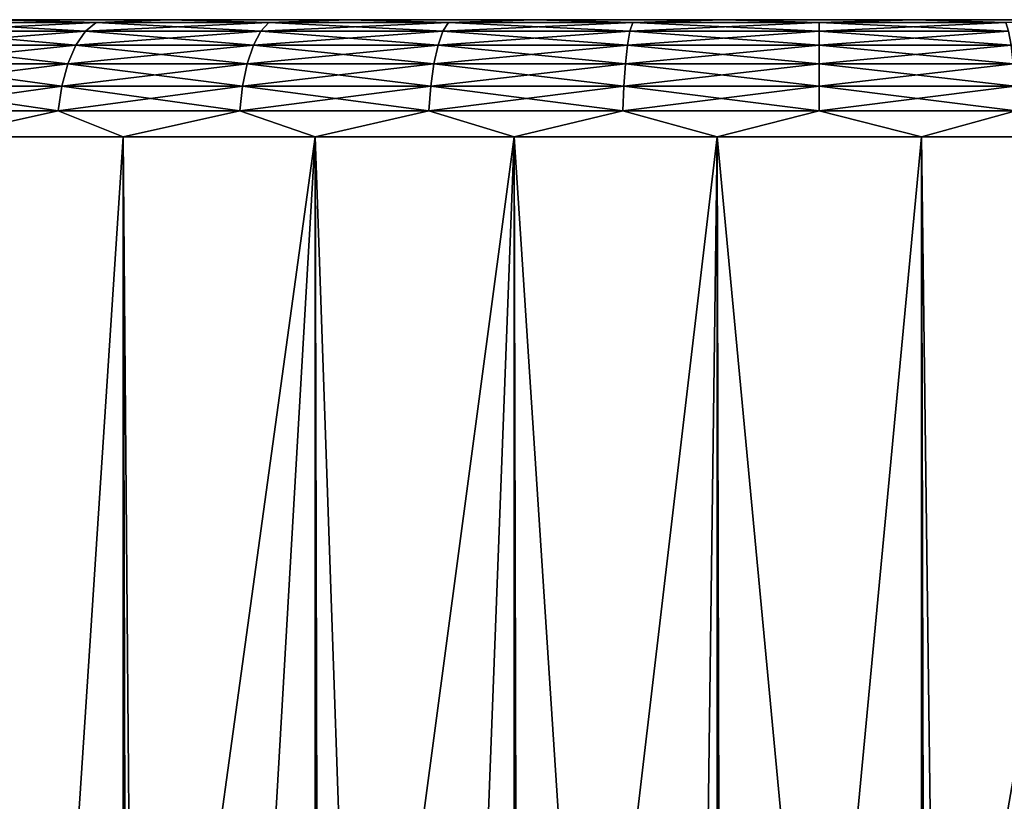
# Model space of a CAD drawing. Extents: x -265 to 265, y 0 to 747.
# Tile 286 of 292: x 243.18 to 251.58, y 733.33 to 740. Entities that reach past the tile are written whole.
import ezdxf

# ---------------------------------------------------------------- set-up
doc = ezdxf.new("R2010")
doc.units = 0
doc.header["$LTSCALE"] = 65.185185
for name, color, linetype in [('86', 7, 'CONTINUOUS'), ('87', 7, 'CONTINUOUS'), ('88', 7, 'CONTINUOUS'), ('91', 7, 'CONTINUOUS'), ('92', 7, 'CONTINUOUS')]:
    doc.layers.add(name, color=color, linetype=linetype)

msp = doc.modelspace()

# ---------------------------------------------------------------- linework, layer by layer
at = {"layer": '86', "color": 7, "linetype": 'CONTINUOUS'}
for points in [[(243, 740, 12.1243), (244.4549, 740, 12.855), (243, 740, -12.1243), (243, 740, 12.1243)], [(243, 740, -12.1243), (244.4549, 740, 12.855), (244.4549, 740, -12.855), (243, 740, -12.1243)], [(244.4549, 740, 12.855), (245.9847, 740, 13.4118), (244.4549, 740, -12.855), (244.4549, 740, 12.855)], [(244.4549, 740, -12.855), (245.9847, 740, 13.4118), (245.9847, 740, -13.4118), (244.4549, 740, -12.855)], [(245.9847, 740, 13.4118), (247.5689, 740, 13.7873), (245.9847, 740, -13.4118), (245.9847, 740, 13.4118)], [(245.9847, 740, -13.4118), (247.5689, 740, 13.7873), (247.5689, 740, -13.7873), (245.9847, 740, -13.4118)], [(247.5689, 740, 13.7873), (249.186, 740, 13.9763), (247.5689, 740, -13.7873), (247.5689, 740, 13.7873)], [(247.5689, 740, -13.7873), (249.186, 740, 13.9763), (249.186, 740, -13.9763), (247.5689, 740, -13.7873)], [(249.186, 740, 13.9763), (250.814, 740, 13.9763), (249.186, 740, -13.9763), (249.186, 740, 13.9763)], [(249.186, 740, -13.9763), (250.814, 740, 13.9763), (250.814, 740, -13.9763), (249.186, 740, -13.9763)], [(250.814, 740, 13.9763), (252.4311, 740, 13.7873), (250.814, 740, -13.9763), (250.814, 740, 13.9763)], [(250.814, 740, -13.9763), (252.4311, 740, 13.7873), (252.4311, 740, -13.7873), (250.814, 740, -13.9763)]]:
    msp.add_3dface(points, dxfattribs=at)
at = {"layer": '87', "color": 7, "linetype": 'CONTINUOUS'}
for points in [[(242.5, 1, 12.9904), (244.0588, 1, 13.7732), (242.5, 739, 12.9904), (242.5, 1, 12.9904)], [(242.5, 739, 12.9904), (244.0588, 1, 13.7732), (244.0588, 739, 13.7732), (242.5, 739, 12.9904)], [(244.0588, 1, 13.7732), (245.698, 1, 14.3698), (244.0588, 739, 13.7732), (244.0588, 1, 13.7732)], [(244.0588, 739, 13.7732), (245.698, 1, 14.3698), (245.698, 739, 14.3698), (244.0588, 739, 13.7732)], [(245.698, 1, 14.3698), (247.3953, 1, 14.7721), (245.698, 739, 14.3698), (245.698, 1, 14.3698)], [(245.698, 739, 14.3698), (247.3953, 1, 14.7721), (247.3953, 739, 14.7721), (245.698, 739, 14.3698)], [(247.3953, 1, 14.7721), (249.1278, 1, 14.9746), (247.3953, 739, 14.7721), (247.3953, 1, 14.7721)], [(247.3953, 739, 14.7721), (249.1278, 1, 14.9746), (249.1278, 739, 14.9746), (247.3953, 739, 14.7721)], [(249.1278, 1, 14.9746), (250.8722, 1, 14.9746), (249.1278, 739, 14.9746), (249.1278, 1, 14.9746)], [(249.1278, 739, 14.9746), (250.8722, 1, 14.9746), (250.8722, 739, 14.9746), (249.1278, 739, 14.9746)], [(250.8722, 1, 14.9746), (252.6047, 1, 14.7721), (250.8722, 739, 14.9746), (250.8722, 1, 14.9746)], [(250.8722, 739, 14.9746), (252.6047, 1, 14.7721), (252.6047, 739, 14.7721), (250.8722, 739, 14.9746)]]:
    msp.add_3dface(points, dxfattribs=at)
at = {"layer": '88', "color": 7, "linetype": 'CONTINUOUS'}
for points in [[(242.4812, 726.2073, -12.9795), (242.5, 739, -12.9904), (243.2762, 727.0606, -13.4086), (242.4812, 726.2073, -12.9795)], [(242.5, 739, -12.9904), (244.0588, 739, -13.7732), (243.2762, 727.0606, -13.4086), (242.5, 739, -12.9904)], [(243.2762, 727.0606, -13.4086), (244.0588, 739, -13.7732), (244.153, 727.8023, -13.8135), (243.2762, 727.0606, -13.4086)], [(244.0588, 739, -13.7732), (245.698, 739, -14.3698), (244.153, 727.8023, -13.8135), (244.0588, 739, -13.7732)], [(244.153, 727.8023, -13.8135), (245.698, 739, -14.3698), (245.0837, 728.4198, -14.1714), (244.153, 727.8023, -13.8135)], [(245.0837, 728.4198, -14.1714), (245.698, 739, -14.3698), (246.0462, 728.9124, -14.4695), (245.0837, 728.4198, -14.1714)], [(245.698, 739, -14.3698), (247.3953, 739, -14.7721), (246.0462, 728.9124, -14.4695), (245.698, 739, -14.3698)], [(246.0462, 728.9124, -14.4695), (247.3953, 739, -14.7721), (247.0261, 729.2854, -14.7022), (246.0462, 728.9124, -14.4695)], [(247.0261, 729.2854, -14.7022), (247.3953, 739, -14.7721), (248.0146, 729.5457, -14.868), (247.0261, 729.2854, -14.7022)], [(247.3953, 739, -14.7721), (249.1278, 739, -14.9746), (248.0146, 729.5457, -14.868), (247.3953, 739, -14.7721)], [(248.0146, 729.5457, -14.868), (249.1278, 739, -14.9746), (249.0066, 729.6993, -14.9671), (248.0146, 729.5457, -14.868)], [(249.0066, 729.6993, -14.9671), (249.1278, 739, -14.9746), (250, 729.75, -15), (249.0066, 729.6993, -14.9671)], [(249.1278, 739, -14.9746), (250.8722, 739, -14.9746), (250, 729.75, -15), (249.1278, 739, -14.9746)], [(250, 729.75, -15), (250.8722, 739, -14.9746), (250.9934, 729.6993, -14.9671), (250, 729.75, -15)], [(250.8722, 739, -14.9746), (252.6047, 739, -14.7721), (250.9934, 729.6993, -14.9671), (250.8722, 739, -14.9746)], [(250.9934, 729.6993, -14.9671), (252.6047, 739, -14.7721), (251.9854, 729.5457, -14.868), (250.9934, 729.6993, -14.9671)]]:
    msp.add_3dface(points, dxfattribs=at)
at = {"layer": '91', "color": 7, "linetype": 'CONTINUOUS'}
for points in [[(243.8296, 739.9752, 12.8131), (243, 740, 12.1243), (242.4337, 739.9752, 12.0416), (243.8296, 739.9752, 12.8131)], [(244.4549, 740, 12.855), (243, 740, 12.1243), (243.8296, 739.9752, 12.8131), (244.4549, 740, 12.855)], [(245.303, 739.9752, 13.4234), (244.4549, 740, 12.855), (243.8296, 739.9752, 12.8131), (245.303, 739.9752, 13.4234)], [(245.9847, 740, 13.4118), (244.4549, 740, 12.855), (245.303, 739.9752, 13.4234), (245.9847, 740, 13.4118)], [(246.8354, 739.9752, 13.8649), (245.9847, 740, 13.4118), (245.303, 739.9752, 13.4234), (246.8354, 739.9752, 13.8649)], [(247.5689, 740, 13.7873), (245.9847, 740, 13.4118), (246.8354, 739.9752, 13.8649), (247.5689, 740, 13.7873)], [(248.4077, 739.9752, 14.132), (247.5689, 740, 13.7873), (246.8354, 739.9752, 13.8649), (248.4077, 739.9752, 14.132)], [(249.186, 740, 13.9763), (247.5689, 740, 13.7873), (248.4077, 739.9752, 14.132), (249.186, 740, 13.9763)], [(250, 739.9752, 14.2214), (249.186, 740, 13.9763), (248.4077, 739.9752, 14.132), (250, 739.9752, 14.2214)], [(250.814, 740, 13.9763), (249.186, 740, 13.9763), (250, 739.9752, 14.2214), (250.814, 740, 13.9763)], [(251.5923, 739.9752, 14.132), (250.814, 740, 13.9763), (250, 739.9752, 14.2214), (251.5923, 739.9752, 14.132)], [(252.4311, 740, 13.7873), (250.814, 740, 13.9763), (251.5923, 739.9752, 14.132), (252.4311, 740, 13.7873)], [(243.6553, 739.7823, 13.1748), (242.3211, 739.9014, 12.2208), (242.2201, 739.7823, 12.3816), (243.6553, 739.7823, 13.1748)], [(243.7377, 739.9014, 13.0038), (242.4337, 739.9752, 12.0416), (242.3211, 739.9014, 12.2208), (243.7377, 739.9014, 13.0038)], [(243.7377, 739.9014, 13.0038), (242.3211, 739.9014, 12.2208), (243.6553, 739.7823, 13.1748), (243.7377, 739.9014, 13.0038)], [(243.8296, 739.9752, 12.8131), (242.4337, 739.9752, 12.0416), (243.7377, 739.9014, 13.0038), (243.8296, 739.9752, 12.8131)], [(245.1703, 739.7823, 13.8024), (243.7377, 739.9014, 13.0038), (243.6553, 739.7823, 13.1748), (245.1703, 739.7823, 13.8024)], [(245.2331, 739.9014, 13.6231), (243.8296, 739.9752, 12.8131), (243.7377, 739.9014, 13.0038), (245.2331, 739.9014, 13.6231)], [(245.2331, 739.9014, 13.6231), (243.7377, 739.9014, 13.0038), (245.1703, 739.7823, 13.8024), (245.2331, 739.9014, 13.6231)], [(245.303, 739.9752, 13.4234), (243.8296, 739.9752, 12.8131), (245.2331, 739.9014, 13.6231), (245.303, 739.9752, 13.4234)], [(246.7461, 739.7823, 14.2563), (245.2331, 739.9014, 13.6231), (245.1703, 739.7823, 13.8024), (246.7461, 739.7823, 14.2563)], [(246.7883, 739.9014, 14.0712), (245.303, 739.9752, 13.4234), (245.2331, 739.9014, 13.6231), (246.7883, 739.9014, 14.0712)], [(246.7883, 739.9014, 14.0712), (245.2331, 739.9014, 13.6231), (246.7461, 739.7823, 14.2563), (246.7883, 739.9014, 14.0712)], [(246.8354, 739.9752, 13.8649), (245.303, 739.9752, 13.4234), (246.7883, 739.9014, 14.0712), (246.8354, 739.9752, 13.8649)], [(248.3627, 739.7823, 14.531), (246.7883, 739.9014, 14.0712), (246.7461, 739.7823, 14.2563), (248.3627, 739.7823, 14.531)], [(248.384, 739.9014, 14.3423), (246.8354, 739.9752, 13.8649), (246.7883, 739.9014, 14.0712), (248.384, 739.9014, 14.3423)], [(248.384, 739.9014, 14.3423), (246.7883, 739.9014, 14.0712), (248.3627, 739.7823, 14.531), (248.384, 739.9014, 14.3423)], [(248.4077, 739.9752, 14.132), (246.8354, 739.9752, 13.8649), (248.384, 739.9014, 14.3423), (248.4077, 739.9752, 14.132)], [(250, 739.7823, 14.623), (248.384, 739.9014, 14.3423), (248.3627, 739.7823, 14.531), (250, 739.7823, 14.623)], [(250, 739.9014, 14.4331), (248.4077, 739.9752, 14.132), (248.384, 739.9014, 14.3423), (250, 739.9014, 14.4331)], [(250, 739.9014, 14.4331), (248.384, 739.9014, 14.3423), (250, 739.7823, 14.623), (250, 739.9014, 14.4331)], [(250, 739.9752, 14.2214), (248.4077, 739.9752, 14.132), (250, 739.9014, 14.4331), (250, 739.9752, 14.2214)], [(251.5923, 739.9752, 14.132), (250, 739.9752, 14.2214), (251.616, 739.9014, 14.3423), (251.5923, 739.9752, 14.132)], [(251.616, 739.9014, 14.3423), (250, 739.9752, 14.2214), (250, 739.9014, 14.4331), (251.616, 739.9014, 14.3423)], [(251.616, 739.9014, 14.3423), (250, 739.9014, 14.4331), (251.6373, 739.7823, 14.531), (251.616, 739.9014, 14.3423)], [(251.6373, 739.7823, 14.531), (250, 739.9014, 14.4331), (250, 739.7823, 14.623), (251.6373, 739.7823, 14.531)], [(243.5865, 739.6238, 13.3177), (242.2201, 739.7823, 12.3816), (242.1357, 739.6238, 12.5159), (243.5865, 739.6238, 13.3177)], [(243.6553, 739.7823, 13.1748), (242.2201, 739.7823, 12.3816), (243.5865, 739.6238, 13.3177), (243.6553, 739.7823, 13.1748)], [(245.118, 739.6238, 13.9521), (243.6553, 739.7823, 13.1748), (243.5865, 739.6238, 13.3177), (245.118, 739.6238, 13.9521)], [(245.1703, 739.7823, 13.8024), (243.6553, 739.7823, 13.1748), (245.118, 739.6238, 13.9521), (245.1703, 739.7823, 13.8024)], [(246.7108, 739.6238, 14.4109), (245.1703, 739.7823, 13.8024), (245.118, 739.6238, 13.9521), (246.7108, 739.6238, 14.4109)], [(246.7461, 739.7823, 14.2563), (245.1703, 739.7823, 13.8024), (246.7108, 739.6238, 14.4109), (246.7461, 739.7823, 14.2563)], [(248.345, 739.6238, 14.6886), (246.7461, 739.7823, 14.2563), (246.7108, 739.6238, 14.4109), (248.345, 739.6238, 14.6886)], [(248.3627, 739.7823, 14.531), (246.7461, 739.7823, 14.2563), (248.345, 739.6238, 14.6886), (248.3627, 739.7823, 14.531)], [(250, 739.6238, 14.7816), (248.3627, 739.7823, 14.531), (248.345, 739.6238, 14.6886), (250, 739.6238, 14.7816)], [(250, 739.7823, 14.623), (248.3627, 739.7823, 14.531), (250, 739.6238, 14.7816), (250, 739.7823, 14.623)], [(251.6373, 739.7823, 14.531), (250, 739.7823, 14.623), (251.655, 739.6238, 14.6886), (251.6373, 739.7823, 14.531)], [(251.655, 739.6238, 14.6886), (250, 739.7823, 14.623), (250, 739.6238, 14.7816), (251.655, 739.6238, 14.6886)], [(243.5348, 739.4341, 13.4252), (242.1357, 739.6238, 12.5159), (242.0723, 739.4341, 12.6169), (243.5348, 739.4341, 13.4252)], [(243.5865, 739.6238, 13.3177), (242.1357, 739.6238, 12.5159), (243.5348, 739.4341, 13.4252), (243.5865, 739.6238, 13.3177)], [(245.0786, 739.4341, 14.0647), (243.5865, 739.6238, 13.3177), (243.5348, 739.4341, 13.4252), (245.0786, 739.4341, 14.0647)], [(245.118, 739.6238, 13.9521), (243.5865, 739.6238, 13.3177), (245.0786, 739.4341, 14.0647), (245.118, 739.6238, 13.9521)], [(246.6842, 739.4341, 14.5273), (245.118, 739.6238, 13.9521), (245.0786, 739.4341, 14.0647), (246.6842, 739.4341, 14.5273)], [(246.7108, 739.6238, 14.4109), (245.118, 739.6238, 13.9521), (246.6842, 739.4341, 14.5273), (246.7108, 739.6238, 14.4109)], [(248.3316, 739.4341, 14.8072), (246.7108, 739.6238, 14.4109), (246.6842, 739.4341, 14.5273), (248.3316, 739.4341, 14.8072)], [(248.345, 739.6238, 14.6886), (246.7108, 739.6238, 14.4109), (248.3316, 739.4341, 14.8072), (248.345, 739.6238, 14.6886)], [(250, 739.4341, 14.9009), (248.345, 739.6238, 14.6886), (248.3316, 739.4341, 14.8072), (250, 739.4341, 14.9009)], [(250, 739.6238, 14.7816), (248.345, 739.6238, 14.6886), (250, 739.4341, 14.9009), (250, 739.6238, 14.7816)], [(251.655, 739.6238, 14.6886), (250, 739.6238, 14.7816), (251.6684, 739.4341, 14.8072), (251.655, 739.6238, 14.6886)], [(251.6684, 739.4341, 14.8072), (250, 739.6238, 14.7816), (250, 739.4341, 14.9009), (251.6684, 739.4341, 14.8072)], [(243.5026, 739.2225, 13.4919), (242.0723, 739.4341, 12.6169), (242.0329, 739.2225, 12.6796), (243.5026, 739.2225, 13.4919)], [(243.5348, 739.4341, 13.4252), (242.0723, 739.4341, 12.6169), (243.5026, 739.2225, 13.4919), (243.5348, 739.4341, 13.4252)], [(245.0541, 739.2225, 14.1346), (243.5348, 739.4341, 13.4252), (243.5026, 739.2225, 13.4919), (245.0541, 739.2225, 14.1346)], [(245.0786, 739.4341, 14.0647), (243.5348, 739.4341, 13.4252), (245.0541, 739.2225, 14.1346), (245.0786, 739.4341, 14.0647)], [(246.6678, 739.2225, 14.5995), (245.0786, 739.4341, 14.0647), (245.0541, 739.2225, 14.1346), (246.6678, 739.2225, 14.5995)], [(246.6842, 739.4341, 14.5273), (245.0786, 739.4341, 14.0647), (246.6678, 739.2225, 14.5995), (246.6842, 739.4341, 14.5273)], [(248.3233, 739.2225, 14.8808), (246.6842, 739.4341, 14.5273), (246.6678, 739.2225, 14.5995), (248.3233, 739.2225, 14.8808)], [(248.3316, 739.4341, 14.8072), (246.6842, 739.4341, 14.5273), (248.3233, 739.2225, 14.8808), (248.3316, 739.4341, 14.8072)], [(250, 739.2225, 14.9749), (248.3316, 739.4341, 14.8072), (248.3233, 739.2225, 14.8808), (250, 739.2225, 14.9749)], [(250, 739.4341, 14.9009), (248.3316, 739.4341, 14.8072), (250, 739.2225, 14.9749), (250, 739.4341, 14.9009)], [(251.6684, 739.4341, 14.8072), (250, 739.4341, 14.9009), (251.6767, 739.2225, 14.8808), (251.6684, 739.4341, 14.8072)], [(251.6767, 739.2225, 14.8808), (250, 739.4341, 14.9009), (250, 739.2225, 14.9749), (251.6767, 739.2225, 14.8808)], [(242.5, 739, 12.9904), (243.5026, 739.2225, 13.4919), (242.0329, 739.2225, 12.6796), (242.5, 739, 12.9904)], [(242.5, 739, 12.9904), (244.0588, 739, 13.7732), (243.5026, 739.2225, 13.4919), (242.5, 739, 12.9904)], [(244.0588, 739, 13.7732), (245.0541, 739.2225, 14.1346), (243.5026, 739.2225, 13.4919), (244.0588, 739, 13.7732)], [(244.0588, 739, 13.7732), (245.698, 739, 14.3698), (245.0541, 739.2225, 14.1346), (244.0588, 739, 13.7732)], [(245.698, 739, 14.3698), (246.6678, 739.2225, 14.5995), (245.0541, 739.2225, 14.1346), (245.698, 739, 14.3698)], [(245.698, 739, 14.3698), (247.3953, 739, 14.7721), (246.6678, 739.2225, 14.5995), (245.698, 739, 14.3698)], [(247.3953, 739, 14.7721), (248.3233, 739.2225, 14.8808), (246.6678, 739.2225, 14.5995), (247.3953, 739, 14.7721)], [(247.3953, 739, 14.7721), (249.1278, 739, 14.9746), (248.3233, 739.2225, 14.8808), (247.3953, 739, 14.7721)], [(249.1278, 739, 14.9746), (250, 739.2225, 14.9749), (248.3233, 739.2225, 14.8808), (249.1278, 739, 14.9746)], [(249.1278, 739, 14.9746), (250.8722, 739, 14.9746), (250, 739.2225, 14.9749), (249.1278, 739, 14.9746)], [(250.8722, 739, 14.9746), (251.6767, 739.2225, 14.8808), (250, 739.2225, 14.9749), (250.8722, 739, 14.9746)], [(250.8722, 739, 14.9746), (252.6047, 739, 14.7721), (251.6767, 739.2225, 14.8808), (250.8722, 739, 14.9746)]]:
    msp.add_3dface(points, dxfattribs=at)
at = {"layer": '92', "color": 7, "linetype": 'CONTINUOUS'}
for points in [[(242.4337, 739.9752, -12.0416), (243, 740, -12.1243), (243.8296, 739.9752, -12.8131), (242.4337, 739.9752, -12.0416)], [(243, 740, -12.1243), (244.4549, 740, -12.855), (243.8296, 739.9752, -12.8131), (243, 740, -12.1243)], [(243.8296, 739.9752, -12.8131), (244.4549, 740, -12.855), (245.303, 739.9752, -13.4234), (243.8296, 739.9752, -12.8131)], [(244.4549, 740, -12.855), (245.9847, 740, -13.4118), (245.303, 739.9752, -13.4234), (244.4549, 740, -12.855)], [(245.303, 739.9752, -13.4234), (245.9847, 740, -13.4118), (246.8354, 739.9752, -13.8649), (245.303, 739.9752, -13.4234)], [(245.9847, 740, -13.4118), (247.5689, 740, -13.7873), (246.8354, 739.9752, -13.8649), (245.9847, 740, -13.4118)], [(246.8354, 739.9752, -13.8649), (247.5689, 740, -13.7873), (248.4077, 739.9752, -14.132), (246.8354, 739.9752, -13.8649)], [(247.5689, 740, -13.7873), (249.186, 740, -13.9763), (248.4077, 739.9752, -14.132), (247.5689, 740, -13.7873)], [(248.4077, 739.9752, -14.132), (249.186, 740, -13.9763), (250, 739.9752, -14.2214), (248.4077, 739.9752, -14.132)], [(249.186, 740, -13.9763), (250.814, 740, -13.9763), (250, 739.9752, -14.2214), (249.186, 740, -13.9763)], [(250, 739.9752, -14.2214), (250.814, 740, -13.9763), (251.5923, 739.9752, -14.132), (250, 739.9752, -14.2214)], [(250.814, 740, -13.9763), (252.4311, 740, -13.7873), (251.5923, 739.9752, -14.132), (250.814, 740, -13.9763)], [(242.3211, 739.9014, -12.2208), (243.7377, 739.9014, -13.0038), (242.2201, 739.7823, -12.3816), (242.3211, 739.9014, -12.2208)], [(242.2201, 739.7823, -12.3816), (243.7377, 739.9014, -13.0038), (243.6553, 739.7823, -13.1748), (242.2201, 739.7823, -12.3816)], [(242.4337, 739.9752, -12.0416), (243.8296, 739.9752, -12.8131), (242.3211, 739.9014, -12.2208), (242.4337, 739.9752, -12.0416)], [(242.3211, 739.9014, -12.2208), (243.8296, 739.9752, -12.8131), (243.7377, 739.9014, -13.0038), (242.3211, 739.9014, -12.2208)], [(243.7377, 739.9014, -13.0038), (245.2331, 739.9014, -13.6231), (243.6553, 739.7823, -13.1748), (243.7377, 739.9014, -13.0038)], [(243.6553, 739.7823, -13.1748), (245.2331, 739.9014, -13.6231), (245.1703, 739.7823, -13.8024), (243.6553, 739.7823, -13.1748)], [(243.8296, 739.9752, -12.8131), (245.303, 739.9752, -13.4234), (243.7377, 739.9014, -13.0038), (243.8296, 739.9752, -12.8131)], [(243.7377, 739.9014, -13.0038), (245.303, 739.9752, -13.4234), (245.2331, 739.9014, -13.6231), (243.7377, 739.9014, -13.0038)], [(245.2331, 739.9014, -13.6231), (246.7883, 739.9014, -14.0712), (245.1703, 739.7823, -13.8024), (245.2331, 739.9014, -13.6231)], [(245.1703, 739.7823, -13.8024), (246.7883, 739.9014, -14.0712), (246.7461, 739.7823, -14.2563), (245.1703, 739.7823, -13.8024)], [(245.303, 739.9752, -13.4234), (246.8354, 739.9752, -13.8649), (245.2331, 739.9014, -13.6231), (245.303, 739.9752, -13.4234)], [(245.2331, 739.9014, -13.6231), (246.8354, 739.9752, -13.8649), (246.7883, 739.9014, -14.0712), (245.2331, 739.9014, -13.6231)], [(246.7883, 739.9014, -14.0712), (248.384, 739.9014, -14.3423), (246.7461, 739.7823, -14.2563), (246.7883, 739.9014, -14.0712)], [(246.7461, 739.7823, -14.2563), (248.384, 739.9014, -14.3423), (248.3627, 739.7823, -14.531), (246.7461, 739.7823, -14.2563)], [(246.8354, 739.9752, -13.8649), (248.4077, 739.9752, -14.132), (246.7883, 739.9014, -14.0712), (246.8354, 739.9752, -13.8649)], [(246.7883, 739.9014, -14.0712), (248.4077, 739.9752, -14.132), (248.384, 739.9014, -14.3423), (246.7883, 739.9014, -14.0712)], [(248.384, 739.9014, -14.3423), (250, 739.9014, -14.4331), (248.3627, 739.7823, -14.531), (248.384, 739.9014, -14.3423)], [(248.3627, 739.7823, -14.531), (250, 739.9014, -14.4331), (250, 739.7823, -14.623), (248.3627, 739.7823, -14.531)], [(248.4077, 739.9752, -14.132), (250, 739.9752, -14.2214), (248.384, 739.9014, -14.3423), (248.4077, 739.9752, -14.132)], [(248.384, 739.9014, -14.3423), (250, 739.9752, -14.2214), (250, 739.9014, -14.4331), (248.384, 739.9014, -14.3423)], [(250, 739.9752, -14.2214), (251.5923, 739.9752, -14.132), (250, 739.9014, -14.4331), (250, 739.9752, -14.2214)], [(250, 739.9014, -14.4331), (251.5923, 739.9752, -14.132), (251.616, 739.9014, -14.3423), (250, 739.9014, -14.4331)], [(250, 739.9014, -14.4331), (251.616, 739.9014, -14.3423), (250, 739.7823, -14.623), (250, 739.9014, -14.4331)], [(250, 739.7823, -14.623), (251.616, 739.9014, -14.3423), (251.6373, 739.7823, -14.531), (250, 739.7823, -14.623)], [(242.2201, 739.7823, -12.3816), (243.6553, 739.7823, -13.1748), (242.1357, 739.6238, -12.5159), (242.2201, 739.7823, -12.3816)], [(242.1357, 739.6238, -12.5159), (243.6553, 739.7823, -13.1748), (243.5865, 739.6238, -13.3177), (242.1357, 739.6238, -12.5159)], [(243.6553, 739.7823, -13.1748), (245.1703, 739.7823, -13.8024), (243.5865, 739.6238, -13.3177), (243.6553, 739.7823, -13.1748)], [(243.5865, 739.6238, -13.3177), (245.1703, 739.7823, -13.8024), (245.118, 739.6238, -13.9521), (243.5865, 739.6238, -13.3177)], [(245.1703, 739.7823, -13.8024), (246.7461, 739.7823, -14.2563), (245.118, 739.6238, -13.9521), (245.1703, 739.7823, -13.8024)], [(245.118, 739.6238, -13.9521), (246.7461, 739.7823, -14.2563), (246.7108, 739.6238, -14.4109), (245.118, 739.6238, -13.9521)], [(246.7461, 739.7823, -14.2563), (248.3627, 739.7823, -14.531), (246.7108, 739.6238, -14.4109), (246.7461, 739.7823, -14.2563)], [(246.7108, 739.6238, -14.4109), (248.3627, 739.7823, -14.531), (248.345, 739.6238, -14.6886), (246.7108, 739.6238, -14.4109)], [(248.3627, 739.7823, -14.531), (250, 739.7823, -14.623), (248.345, 739.6238, -14.6886), (248.3627, 739.7823, -14.531)], [(248.345, 739.6238, -14.6886), (250, 739.7823, -14.623), (250, 739.6238, -14.7816), (248.345, 739.6238, -14.6886)], [(250, 739.7823, -14.623), (251.6373, 739.7823, -14.531), (250, 739.6238, -14.7816), (250, 739.7823, -14.623)], [(250, 739.6238, -14.7816), (251.6373, 739.7823, -14.531), (251.655, 739.6238, -14.6886), (250, 739.6238, -14.7816)], [(242.1357, 739.6238, -12.5159), (243.5865, 739.6238, -13.3177), (242.0723, 739.4341, -12.6169), (242.1357, 739.6238, -12.5159)], [(242.0723, 739.4341, -12.6169), (243.5865, 739.6238, -13.3177), (243.5348, 739.4341, -13.4252), (242.0723, 739.4341, -12.6169)], [(243.5865, 739.6238, -13.3177), (245.118, 739.6238, -13.9521), (243.5348, 739.4341, -13.4252), (243.5865, 739.6238, -13.3177)], [(243.5348, 739.4341, -13.4252), (245.118, 739.6238, -13.9521), (245.0786, 739.4341, -14.0647), (243.5348, 739.4341, -13.4252)], [(245.118, 739.6238, -13.9521), (246.7108, 739.6238, -14.4109), (245.0786, 739.4341, -14.0647), (245.118, 739.6238, -13.9521)], [(245.0786, 739.4341, -14.0647), (246.7108, 739.6238, -14.4109), (246.6842, 739.4341, -14.5273), (245.0786, 739.4341, -14.0647)], [(246.7108, 739.6238, -14.4109), (248.345, 739.6238, -14.6886), (246.6842, 739.4341, -14.5273), (246.7108, 739.6238, -14.4109)], [(246.6842, 739.4341, -14.5273), (248.345, 739.6238, -14.6886), (248.3316, 739.4341, -14.8072), (246.6842, 739.4341, -14.5273)], [(248.345, 739.6238, -14.6886), (250, 739.6238, -14.7816), (248.3316, 739.4341, -14.8072), (248.345, 739.6238, -14.6886)], [(248.3316, 739.4341, -14.8072), (250, 739.6238, -14.7816), (250, 739.4341, -14.9009), (248.3316, 739.4341, -14.8072)], [(250, 739.6238, -14.7816), (251.655, 739.6238, -14.6886), (250, 739.4341, -14.9009), (250, 739.6238, -14.7816)], [(250, 739.4341, -14.9009), (251.655, 739.6238, -14.6886), (251.6684, 739.4341, -14.8072), (250, 739.4341, -14.9009)], [(242.0723, 739.4341, -12.6169), (243.5348, 739.4341, -13.4252), (242.0329, 739.2225, -12.6796), (242.0723, 739.4341, -12.6169)], [(242.0329, 739.2225, -12.6796), (243.5348, 739.4341, -13.4252), (243.5026, 739.2225, -13.4919), (242.0329, 739.2225, -12.6796)], [(243.5348, 739.4341, -13.4252), (245.0786, 739.4341, -14.0647), (243.5026, 739.2225, -13.4919), (243.5348, 739.4341, -13.4252)], [(243.5026, 739.2225, -13.4919), (245.0786, 739.4341, -14.0647), (245.0541, 739.2225, -14.1346), (243.5026, 739.2225, -13.4919)], [(245.0786, 739.4341, -14.0647), (246.6842, 739.4341, -14.5273), (245.0541, 739.2225, -14.1346), (245.0786, 739.4341, -14.0647)], [(245.0541, 739.2225, -14.1346), (246.6842, 739.4341, -14.5273), (246.6678, 739.2225, -14.5995), (245.0541, 739.2225, -14.1346)], [(246.6842, 739.4341, -14.5273), (248.3316, 739.4341, -14.8072), (246.6678, 739.2225, -14.5995), (246.6842, 739.4341, -14.5273)], [(246.6678, 739.2225, -14.5995), (248.3316, 739.4341, -14.8072), (248.3233, 739.2225, -14.8808), (246.6678, 739.2225, -14.5995)], [(248.3316, 739.4341, -14.8072), (250, 739.4341, -14.9009), (248.3233, 739.2225, -14.8808), (248.3316, 739.4341, -14.8072)], [(248.3233, 739.2225, -14.8808), (250, 739.4341, -14.9009), (250, 739.2225, -14.9749), (248.3233, 739.2225, -14.8808)], [(250, 739.4341, -14.9009), (251.6684, 739.4341, -14.8072), (250, 739.2225, -14.9749), (250, 739.4341, -14.9009)], [(250, 739.2225, -14.9749), (251.6684, 739.4341, -14.8072), (251.6767, 739.2225, -14.8808), (250, 739.2225, -14.9749)], [(242.5, 739, -12.9904), (242.0329, 739.2225, -12.6796), (243.5026, 739.2225, -13.4919), (242.5, 739, -12.9904)], [(244.0588, 739, -13.7732), (242.5, 739, -12.9904), (243.5026, 739.2225, -13.4919), (244.0588, 739, -13.7732)], [(244.0588, 739, -13.7732), (243.5026, 739.2225, -13.4919), (245.0541, 739.2225, -14.1346), (244.0588, 739, -13.7732)], [(245.698, 739, -14.3698), (244.0588, 739, -13.7732), (245.0541, 739.2225, -14.1346), (245.698, 739, -14.3698)], [(245.698, 739, -14.3698), (245.0541, 739.2225, -14.1346), (246.6678, 739.2225, -14.5995), (245.698, 739, -14.3698)], [(247.3953, 739, -14.7721), (245.698, 739, -14.3698), (246.6678, 739.2225, -14.5995), (247.3953, 739, -14.7721)], [(247.3953, 739, -14.7721), (246.6678, 739.2225, -14.5995), (248.3233, 739.2225, -14.8808), (247.3953, 739, -14.7721)], [(249.1278, 739, -14.9746), (247.3953, 739, -14.7721), (248.3233, 739.2225, -14.8808), (249.1278, 739, -14.9746)], [(249.1278, 739, -14.9746), (248.3233, 739.2225, -14.8808), (250, 739.2225, -14.9749), (249.1278, 739, -14.9746)], [(250.8722, 739, -14.9746), (249.1278, 739, -14.9746), (250, 739.2225, -14.9749), (250.8722, 739, -14.9746)], [(250.8722, 739, -14.9746), (250, 739.2225, -14.9749), (251.6767, 739.2225, -14.8808), (250.8722, 739, -14.9746)], [(252.6047, 739, -14.7721), (250.8722, 739, -14.9746), (251.6767, 739.2225, -14.8808), (252.6047, 739, -14.7721)]]:
    msp.add_3dface(points, dxfattribs=at)

doc.saveas('drawing.dxf')
